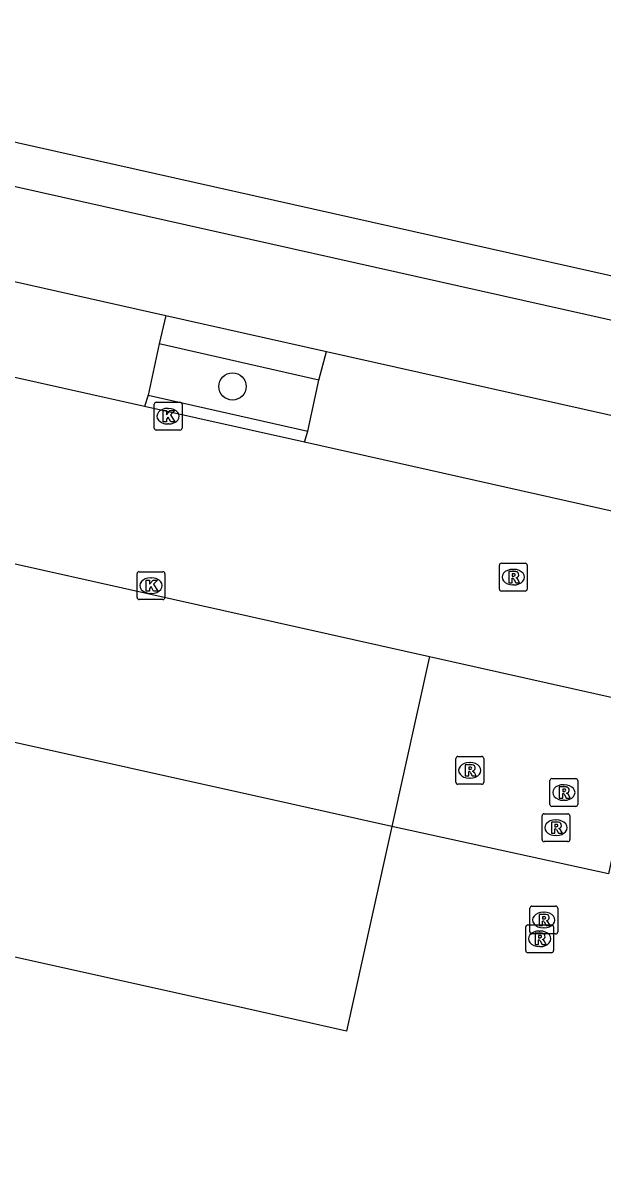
# Model space of a CAD drawing. Extents: x 161771 to 163125, y 382479 to 383177.
# Drawn here: x 162947.66 to 162968.51, y 382868.36 to 382909.74 of the extents above; entities that cross this region are included whole.
import ezdxf

# ---------------------------------------------------------------- set-up
doc = ezdxf.new("R2010")
doc.units = 0
for name, color, linetype in [('IMGEO_Boom', 7, 'Continuous'), ('IMGEO_Fietspad_gesloten', 7, 'Continuous'), ('IMGEO_Kolk', 7, 'Continuous'), ('IMGEO_Pand', 7, 'Continuous'), ('IMGEO_Parkeervlak_open', 7, 'Continuous'), ('IMGEO_Rijbaan_lokaal_gesloten', 7, 'Continuous'), ('IMGEO_Rioolput', 7, 'Continuous'), ('IMGEO_Voetpad_open', 7, 'Continuous')]:
    doc.layers.add(name, color=color, linetype=linetype)

msp = doc.modelspace()

# ---------------------------------------------------------------- linework, layer by layer
at = {"layer": 'IMGEO_Boom'}
msp.add_circle((162955.189, 382896.686), 0.489, dxfattribs=at)
at = {"layer": 'IMGEO_Fietspad_gesloten'}
for points in [[(162412.703, 383023.699), (162692.17, 382961.036), (162786.206, 382939.932), (162862.311, 382922.904), (162982.112, 382896.093), (163063.024, 382878.031), (163074.368, 382875.36), (163078.832, 382874.349)], [(162941.201, 382901.829), (162952.795, 382899.236)], [(162952.795, 382899.236), (162958.564, 382897.945)], [(162958.564, 382897.945), (162970.349, 382895.309)]]:
    msp.add_lwpolyline(points, dxfattribs=at)
at = {"layer": 'IMGEO_Kolk'}
for p, q in [((162952.374, 382895.191), (162952.374, 382896.043)), ((162952.449, 382896.117), (162953.301, 382896.117)), ((162952.862, 382895.897), (162952.887, 382895.897)), ((162953.375, 382896.043), (162953.375, 382895.191)), ((162953.301, 382895.117), (162952.449, 382895.117)), ((162952.885, 382895.337), (162952.86, 382895.337)), ((162951.834, 382890.031), (162952.686, 382890.031)), ((162951.759, 382889.105), (162951.759, 382889.957)), ((162952.247, 382889.811), (162952.272, 382889.811)), ((162952.76, 382889.957), (162952.76, 382889.105)), ((162952.27, 382889.251), (162952.245, 382889.251)), ((162952.686, 382889.031), (162951.834, 382889.031))]:
    msp.add_line(p, q, dxfattribs=at)
for points in [[(162952.374, 382895.191), (162952.374, 382896.043)], [(162952.449, 382896.117), (162953.301, 382896.117)], [(162952.695, 382895.817), (162952.818, 382895.817), (162952.818, 382895.666), (162952.948, 382895.817), (162953.112, 382895.817), (162952.966, 382895.666), (162953.119, 382895.417), (162952.967, 382895.417), (162952.882, 382895.581), (162952.818, 382895.514), (162952.818, 382895.417), (162952.695, 382895.417), (162952.695, 382895.817)], [(162953.375, 382896.043), (162953.375, 382895.191)], [(162953.301, 382895.117), (162952.449, 382895.117)], [(162951.834, 382890.031), (162952.686, 382890.031)], [(162951.759, 382889.105), (162951.759, 382889.957)], [(162952.08, 382889.731), (162952.203, 382889.731), (162952.203, 382889.58), (162952.333, 382889.731), (162952.497, 382889.731), (162952.351, 382889.58), (162952.504, 382889.331), (162952.352, 382889.331), (162952.267, 382889.495), (162952.203, 382889.428), (162952.203, 382889.331), (162952.08, 382889.331), (162952.08, 382889.731)], [(162952.76, 382889.957), (162952.76, 382889.105)], [(162952.686, 382889.031), (162951.834, 382889.031)]]:
    msp.add_lwpolyline(points, dxfattribs=at)
for centre, start, end in [((162952.451, 382896.041), 91.552, 178.448), ((162952.451, 382896.041), 91.552, 178.448), ((162953.299, 382896.041), 1.552, 88.448), ((162953.299, 382896.041), 1.552, 88.448), ((162952.451, 382895.193), 181.552, 268.448), ((162952.451, 382895.193), 181.552, 268.448), ((162953.299, 382895.193), 271.552, 358.448), ((162953.299, 382895.193), 271.552, 358.448), ((162951.836, 382889.955), 91.552, 178.448), ((162951.836, 382889.955), 91.552, 178.448), ((162952.684, 382889.955), 1.552, 88.448), ((162952.684, 382889.955), 1.552, 88.448), ((162951.836, 382889.107), 181.552, 268.448), ((162951.836, 382889.107), 181.552, 268.448), ((162952.684, 382889.107), 271.552, 358.448), ((162952.684, 382889.107), 271.552, 358.448)]:
    msp.add_arc(centre, 0.0765, start, end, dxfattribs=at)
for centre, major_axis, ratio, start_param, end_param in [((162952.861, 382895.617), (-0.387, 0.002), 0.722429, 4.712389, 7.853982), ((162952.886, 382895.617), (-0.39, 0.002), 0.717154, 1.570796, 4.712389), ((162952.246, 382889.531), (-0.387, 0.002), 0.722429, 4.712389, 7.853982), ((162952.271, 382889.531), (-0.39, 0.002), 0.717154, 1.570796, 4.712389)]:
    msp.add_ellipse(centre, major_axis=major_axis, ratio=ratio, start_param=start_param, end_param=end_param, dxfattribs=at)
at = {"layer": 'IMGEO_Pand'}
for points in [[(162960.921, 382880.881), (162960.189, 382877.584), (162959.288, 382873.527), (162955.663, 382874.332), (162910.905, 382884.275), (162907.314, 382885.073), (162908.947, 382892.427)], [(162960.921, 382880.881), (162957.326, 382881.68), (162916.201, 382890.816), (162912.41, 382891.658), (162908.947, 382892.427)]]:
    msp.add_lwpolyline(points, dxfattribs=at)
at = {"layer": 'IMGEO_Parkeervlak_open'}
for points in [[(162952.554, 382898.218), (162952.155, 382896.371)], [(162957.895, 382895.075), (162958.294, 382896.911)]]:
    msp.add_lwpolyline(points, dxfattribs=at)
at = {"layer": 'IMGEO_Rijbaan_lokaal_gesloten'}
for points in [[(162695.369, 382946.761), (162726.206, 382939.846), (162784.791, 382926.705), (162858.949, 382910.073), (162962.277, 382886.988)], [(162952.028, 382895.964), (162940.432, 382898.557)], [(162957.773, 382894.679), (162952.028, 382895.964)], [(162969.587, 382892.037), (162969.469, 382892.063), (162957.773, 382894.679)], [(162962.277, 382886.988), (162968.221, 382885.66), (163071.652, 382862.588)]]:
    msp.add_lwpolyline(points, dxfattribs=at)
at = {"layer": 'IMGEO_Rioolput'}
for p, q in [((162964.784, 382889.408), (162964.784, 382890.26)), ((162964.859, 382890.334), (162965.711, 382890.334)), ((162965.272, 382890.114), (162965.297, 382890.114)), ((162965.785, 382890.26), (162965.785, 382889.408)), ((162965.711, 382889.334), (162964.859, 382889.334)), ((162965.295, 382889.554), (162965.27, 382889.554)), ((162963.295, 382883.392), (162964.147, 382883.392)), ((162963.22, 382882.466), (162963.22, 382883.318)), ((162963.708, 382883.172), (162963.733, 382883.172)), ((162964.221, 382883.318), (162964.221, 382882.466)), ((162963.731, 382882.612), (162963.706, 382882.612)), ((162966.677, 382882.597), (162967.529, 382882.597)), ((162964.147, 382882.392), (162963.295, 382882.392)), ((162966.602, 382881.671), (162966.602, 382882.523)), ((162967.09, 382882.377), (162967.115, 382882.377)), ((162967.603, 382882.523), (162967.603, 382881.671)), ((162967.113, 382881.817), (162967.088, 382881.817)), ((162966.394, 382881.331), (162967.246, 382881.331)), ((162967.529, 382881.597), (162966.677, 382881.597)), ((162966.319, 382880.405), (162966.319, 382881.257)), ((162966.807, 382881.111), (162966.832, 382881.111)), ((162967.32, 382881.257), (162967.32, 382880.405)), ((162966.83, 382880.551), (162966.805, 382880.551)), ((162967.246, 382880.331), (162966.394, 382880.331)), ((162965.955, 382878.015), (162966.807, 382878.015)), ((162965.88, 382877.089), (162965.88, 382877.941)), ((162966.368, 382877.795), (162966.393, 382877.795)), ((162966.881, 382877.941), (162966.881, 382877.089)), ((162965.732, 382876.415), (162965.732, 382877.267)), ((162965.807, 382877.341), (162966.659, 382877.341)), ((162966.391, 382877.235), (162966.366, 382877.235)), ((162966.733, 382877.267), (162966.733, 382876.415)), ((162966.807, 382877.015), (162965.955, 382877.015)), ((162966.22, 382877.121), (162966.245, 382877.121)), ((162966.659, 382876.341), (162965.807, 382876.341)), ((162966.243, 382876.561), (162966.218, 382876.561))]:
    msp.add_line(p, q, dxfattribs=at)
for points in [[(162964.784, 382889.408), (162964.784, 382890.26)], [(162964.859, 382890.334), (162965.711, 382890.334)], [(162965.373, 382890.032), (162965.121, 382890.034), (162965.121, 382889.634)], [(162965.785, 382890.26), (162965.785, 382889.408)], [(162965.121, 382889.634), (162965.245, 382889.634), (162965.245, 382889.796), (162965.256, 382889.796)], [(162965.299, 382889.953), (162965.245, 382889.953), (162965.245, 382889.872)], [(162965.245, 382889.872), (162965.297, 382889.872)], [(162965.303, 382889.767), (162965.374, 382889.634), (162965.514, 382889.634), (162965.449, 382889.76)], [(162965.711, 382889.334), (162964.859, 382889.334)], [(162963.295, 382883.392), (162964.147, 382883.392)], [(162963.22, 382882.466), (162963.22, 382883.318)], [(162963.809, 382883.09), (162963.557, 382883.092), (162963.557, 382882.692)], [(162963.735, 382883.011), (162963.681, 382883.011), (162963.681, 382882.93)], [(162964.221, 382883.318), (162964.221, 382882.466)], [(162963.557, 382882.692), (162963.681, 382882.692), (162963.681, 382882.854), (162963.692, 382882.854)], [(162963.681, 382882.93), (162963.733, 382882.93)], [(162963.739, 382882.825), (162963.81, 382882.692), (162963.95, 382882.692), (162963.885, 382882.818)], [(162966.677, 382882.597), (162967.529, 382882.597)], [(162964.147, 382882.392), (162963.295, 382882.392)], [(162966.602, 382881.671), (162966.602, 382882.523)], [(162967.191, 382882.295), (162966.939, 382882.297), (162966.939, 382881.897)], [(162967.117, 382882.216), (162967.063, 382882.216), (162967.063, 382882.135)], [(162967.063, 382882.135), (162967.115, 382882.135)], [(162967.603, 382882.523), (162967.603, 382881.671)], [(162966.939, 382881.897), (162967.063, 382881.897), (162967.063, 382882.059), (162967.074, 382882.059)], [(162967.121, 382882.03), (162967.192, 382881.897), (162967.332, 382881.897), (162967.267, 382882.023)], [(162966.394, 382881.331), (162967.246, 382881.331)], [(162967.529, 382881.597), (162966.677, 382881.597)], [(162966.319, 382880.405), (162966.319, 382881.257)], [(162966.908, 382881.029), (162966.656, 382881.031), (162966.656, 382880.631)], [(162966.834, 382880.95), (162966.78, 382880.95), (162966.78, 382880.869)], [(162967.32, 382881.257), (162967.32, 382880.405)], [(162966.656, 382880.631), (162966.78, 382880.631), (162966.78, 382880.793), (162966.791, 382880.793)], [(162966.78, 382880.869), (162966.832, 382880.869)], [(162966.838, 382880.764), (162966.909, 382880.631), (162967.049, 382880.631), (162966.984, 382880.757)], [(162967.246, 382880.331), (162966.394, 382880.331)], [(162965.955, 382878.015), (162966.807, 382878.015)], [(162965.88, 382877.089), (162965.88, 382877.941)], [(162966.469, 382877.713), (162966.217, 382877.715), (162966.217, 382877.315)], [(162966.395, 382877.634), (162966.341, 382877.634), (162966.341, 382877.553)], [(162966.881, 382877.941), (162966.881, 382877.089)], [(162965.732, 382876.415), (162965.732, 382877.267)], [(162965.807, 382877.341), (162966.659, 382877.341)], [(162966.217, 382877.315), (162966.341, 382877.315), (162966.341, 382877.477), (162966.352, 382877.477)], [(162966.341, 382877.553), (162966.393, 382877.553)], [(162966.399, 382877.448), (162966.47, 382877.315), (162966.61, 382877.315), (162966.545, 382877.441)], [(162966.733, 382877.267), (162966.733, 382876.415)], [(162966.807, 382877.015), (162965.955, 382877.015)], [(162966.321, 382877.039), (162966.069, 382877.041), (162966.069, 382876.641)], [(162966.069, 382876.641), (162966.193, 382876.641), (162966.193, 382876.803), (162966.204, 382876.803)], [(162966.247, 382876.96), (162966.193, 382876.96), (162966.193, 382876.879)], [(162966.193, 382876.879), (162966.245, 382876.879)], [(162966.251, 382876.774), (162966.322, 382876.641), (162966.462, 382876.641), (162966.397, 382876.767)], [(162966.659, 382876.341), (162965.807, 382876.341)]]:
    msp.add_lwpolyline(points, dxfattribs=at)
for centre, radius, start, end in [((162964.861, 382890.258), 0.0765, 91.552, 178.448), ((162964.861, 382890.258), 0.0765, 91.552, 178.448), ((162965.372, 382889.922), 0.109, 350.3612, 89.416), ((162965.709, 382890.258), 0.0765, 1.552, 88.448), ((162965.709, 382890.258), 0.0765, 1.552, 88.448), ((162965.255, 382889.743), 0.0533, 26.0293, 88.6989), ((162965.281, 382890.061), 0.19, 274.7715, 282.9687), ((162965.305, 382889.857), 0.0964, 77.0061, 93.1865), ((162965.319, 382889.914), 0.0378, 276.6634, 79.6772), ((162965.37, 382889.922), 0.112, 277.5842, 350.9817), ((162965.354, 382889.707), 0.108, 29.5134, 73.7905), ((162964.861, 382889.41), 0.0765, 181.552, 268.448), ((162964.861, 382889.41), 0.0765, 181.552, 268.448), ((162965.709, 382889.41), 0.0765, 271.552, 358.448), ((162965.709, 382889.41), 0.0765, 271.552, 358.448), ((162963.297, 382883.316), 0.0765, 91.552, 178.448), ((162963.297, 382883.316), 0.0765, 91.552, 178.448), ((162964.145, 382883.316), 0.0765, 1.552, 88.448), ((162964.145, 382883.316), 0.0765, 1.552, 88.448), ((162963.741, 382882.915), 0.0964, 77.0061, 93.1865), ((162963.755, 382882.972), 0.0378, 276.6634, 79.6772), ((162963.808, 382882.98), 0.109, 350.3612, 89.416), ((162963.806, 382882.98), 0.112, 277.5842, 350.9817), ((162963.691, 382882.801), 0.0533, 26.0293, 88.6989), ((162963.717, 382883.119), 0.19, 274.7715, 282.9687), ((162963.79, 382882.765), 0.108, 29.5134, 73.7905), ((162966.679, 382882.521), 0.0765, 91.552, 178.448), ((162966.679, 382882.521), 0.0765, 91.552, 178.448), ((162967.527, 382882.521), 0.0765, 1.552, 88.448), ((162967.527, 382882.521), 0.0765, 1.552, 88.448), ((162963.297, 382882.468), 0.0765, 181.552, 268.448), ((162963.297, 382882.468), 0.0765, 181.552, 268.448), ((162964.145, 382882.468), 0.0765, 271.552, 358.448), ((162964.145, 382882.468), 0.0765, 271.552, 358.448), ((162967.099, 382882.324), 0.19, 274.7715, 282.9687), ((162967.123, 382882.12), 0.0964, 77.0061, 93.1865), ((162967.137, 382882.177), 0.0378, 276.6634, 79.6772), ((162967.19, 382882.185), 0.109, 350.3612, 89.416), ((162967.188, 382882.185), 0.112, 277.5842, 350.9817), ((162967.073, 382882.006), 0.0533, 26.0293, 88.6989), ((162967.172, 382881.97), 0.108, 29.5134, 73.7905), ((162966.396, 382881.255), 0.0765, 91.552, 178.448), ((162966.396, 382881.255), 0.0765, 91.552, 178.448), ((162966.679, 382881.673), 0.0765, 181.552, 268.448), ((162966.679, 382881.673), 0.0765, 181.552, 268.448), ((162967.244, 382881.255), 0.0765, 1.552, 88.448), ((162967.244, 382881.255), 0.0765, 1.552, 88.448), ((162967.527, 382881.673), 0.0765, 271.552, 358.448), ((162967.527, 382881.673), 0.0765, 271.552, 358.448), ((162966.84, 382880.854), 0.0964, 77.0061, 93.1865), ((162966.854, 382880.911), 0.0378, 276.6634, 79.6772), ((162966.907, 382880.919), 0.109, 350.3612, 89.416), ((162966.905, 382880.919), 0.112, 277.5842, 350.9817), ((162966.79, 382880.74), 0.0533, 26.0293, 88.6989), ((162966.816, 382881.058), 0.19, 274.7715, 282.9687), ((162966.889, 382880.704), 0.108, 29.5134, 73.7905), ((162966.396, 382880.407), 0.0765, 181.552, 268.448), ((162966.396, 382880.407), 0.0765, 181.552, 268.448), ((162967.244, 382880.407), 0.0765, 271.552, 358.448), ((162967.244, 382880.407), 0.0765, 271.552, 358.448), ((162965.957, 382877.939), 0.0765, 91.552, 178.448), ((162965.957, 382877.939), 0.0765, 91.552, 178.448), ((162966.805, 382877.939), 0.0765, 1.552, 88.448), ((162966.805, 382877.939), 0.0765, 1.552, 88.448), ((162966.401, 382877.538), 0.0964, 77.0061, 93.1865), ((162966.415, 382877.595), 0.0378, 276.6634, 79.6772), ((162966.468, 382877.603), 0.109, 350.3612, 89.416), ((162966.466, 382877.603), 0.112, 277.5842, 350.9817), ((162965.809, 382877.265), 0.0765, 91.552, 178.448), ((162965.809, 382877.265), 0.0765, 91.552, 178.448), ((162966.351, 382877.424), 0.0533, 26.0293, 88.6989), ((162966.377, 382877.742), 0.19, 274.7715, 282.9687), ((162966.45, 382877.388), 0.108, 29.5134, 73.7905), ((162966.657, 382877.265), 0.0765, 1.552, 88.448), ((162966.657, 382877.265), 0.0765, 1.552, 88.448), ((162965.957, 382877.091), 0.0765, 181.552, 268.448), ((162965.957, 382877.091), 0.0765, 181.552, 268.448), ((162966.203, 382876.75), 0.0533, 26.0293, 88.6989), ((162966.229, 382877.068), 0.19, 274.7715, 282.9687), ((162966.253, 382876.864), 0.0964, 77.0061, 93.1865), ((162966.267, 382876.921), 0.0378, 276.6634, 79.6772), ((162966.32, 382876.929), 0.109, 350.3612, 89.416), ((162966.318, 382876.929), 0.112, 277.5842, 350.9817), ((162966.302, 382876.714), 0.108, 29.5134, 73.7905), ((162966.805, 382877.091), 0.0765, 271.552, 358.448), ((162966.805, 382877.091), 0.0765, 271.552, 358.448), ((162965.809, 382876.417), 0.0765, 181.552, 268.448), ((162965.809, 382876.417), 0.0765, 181.552, 268.448), ((162966.657, 382876.417), 0.0765, 271.552, 358.448), ((162966.657, 382876.417), 0.0765, 271.552, 358.448)]:
    msp.add_arc(centre, radius, start, end, dxfattribs=at)
for centre, major_axis, ratio, start_param, end_param in [((162965.271, 382889.834), (-0.387, 0.002), 0.722429, 4.712389, 7.853982), ((162965.296, 382889.834), (-0.39, 0.002), 0.717154, 1.570796, 4.712389), ((162963.707, 382882.892), (-0.387, 0.002), 0.722429, 4.712389, 7.853982), ((162963.732, 382882.892), (-0.39, 0.002), 0.717154, 1.570796, 4.712389), ((162967.089, 382882.097), (-0.387, 0.002), 0.722429, 4.712389, 7.853982), ((162967.114, 382882.097), (-0.39, 0.002), 0.717154, 1.570796, 4.712389), ((162966.806, 382880.831), (-0.387, 0.002), 0.722429, 4.712389, 7.853982), ((162966.831, 382880.831), (-0.39, 0.002), 0.717154, 1.570796, 4.712389), ((162966.367, 382877.515), (-0.387, 0.002), 0.722429, 4.712389, 7.853982), ((162966.392, 382877.515), (-0.39, 0.002), 0.717154, 1.570796, 4.712389), ((162966.219, 382876.841), (-0.387, 0.002), 0.722429, 4.712389, 7.853982), ((162966.244, 382876.841), (-0.39, 0.002), 0.717154, 1.570796, 4.712389)]:
    msp.add_ellipse(centre, major_axis=major_axis, ratio=ratio, start_param=start_param, end_param=end_param, dxfattribs=at)
at = {"layer": 'IMGEO_Voetpad_open'}
for points in [[(162316.154, 383047.05), (162330.921, 383043.712), (162413.931, 383025.005), (162528.992, 382999.263), (162602.3, 382982.823), (162862.598, 382924.42), (162982.36, 382897.639), (163063.337, 382879.55), (163063.344, 382879.609)], [(162952.795, 382899.236), (162952.554, 382898.218)], [(162958.294, 382896.911), (162952.554, 382898.218)], [(162958.294, 382896.911), (162958.564, 382897.945)], [(162952.155, 382896.371), (162952.028, 382895.964)], [(162952.155, 382896.371), (162957.895, 382895.075)], [(162957.773, 382894.679), (162957.895, 382895.075)], [(162962.277, 382886.988), (162960.921, 382880.881)], [(163064.295, 382863.139), (163047.061, 382867.073), (163046.767, 382867.138), (163010.167, 382875.273), (162971.615, 382883.572), (162969.292, 382881.917), (162968.71, 382879.176), (162960.921, 382880.881)]]:
    msp.add_lwpolyline(points, dxfattribs=at)

doc.saveas('drawing.dxf')
